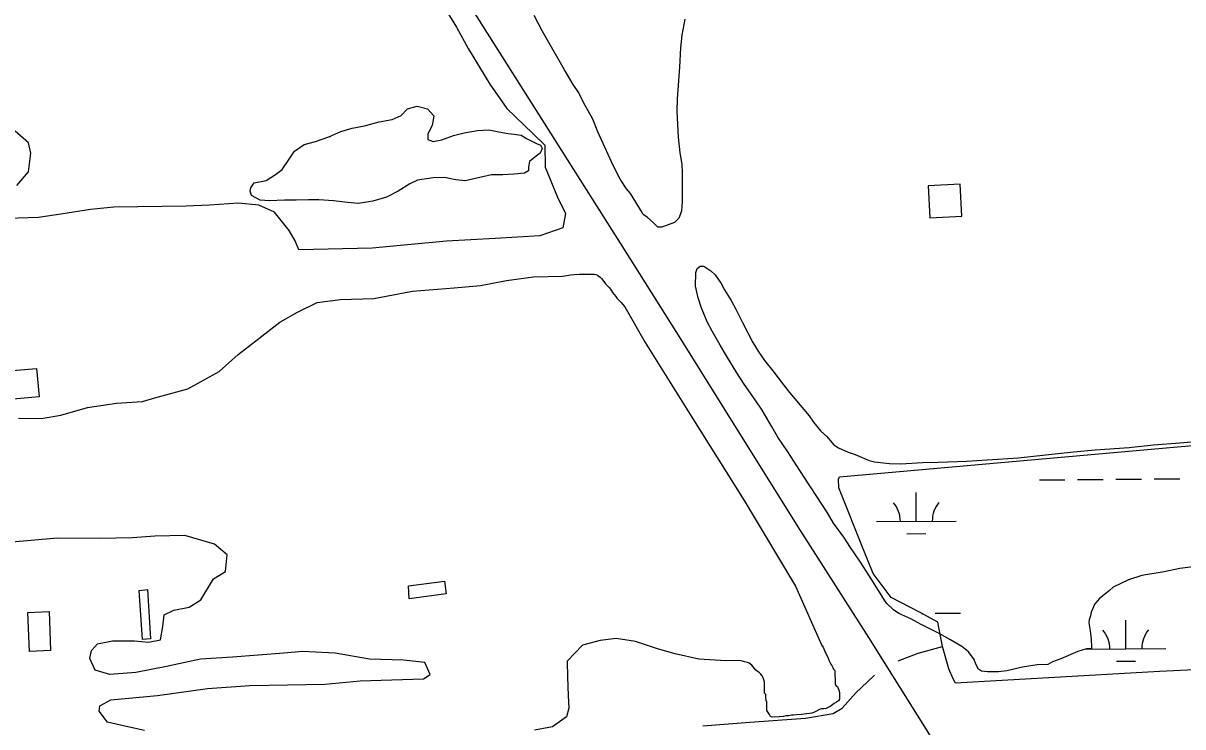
# Model space of a CAD drawing. Extents: x 3540316 to 3578335, y 553172 to 578787.
# Drawn here: x 3555162 to 3556615, y 561444 to 562326 of the extents above; entities that cross this region are included whole.
import ezdxf

# ---------------------------------------------------------------- set-up
doc = ezdxf.new("R2010")
doc.units = 0
for name, color, linetype in [('V-BLDG-OTLN', 7, 'Continuous'), ('V-RAIL-TRAK', 7, 'Continuous'), ('V-SITE-VEGE', 7, 'Continuous'), ('V-TOPO-SHOR', 7, 'Continuous'), ('V-WETL-SWMP', 7, 'Continuous')]:
    doc.layers.add(name, color=color, linetype=linetype)

msp = doc.modelspace()

# ---------------------------------------------------------------- linework, layer by layer
at = {"layer": 'V-BLDG-OTLN'}
for points in [[(3556296.3, 562122.2), (3556298.4, 562082.3), (3556338.4, 562084.4), (3556336.3, 562124.3)], [(3555118.3, 561888.2), (3555178.8, 561893.5), (3555181.9, 561857.9), (3555120.9, 561852.6)], [(3555644.8, 561620.8), (3555690, 561627), (3555692.1, 561611.1), (3555645.9, 561604.7)], [(3555317.8, 561616.5), (3555321.8, 561554.4), (3555311.4, 561553.7), (3555307.4, 561615.2)], [(3555169.8, 561538.8), (3555167.9, 561587.5), (3555194.6, 561588.6), (3555196.5, 561539.7)]]:
    msp.add_lwpolyline(points, close=True, dxfattribs=at)
at = {"layer": 'V-RAIL-TRAK'}
msp.add_lwpolyline([(3555109.6, 563320.1), (3555202.6, 563174.5), (3555295.1, 563027.8), (3555379, 562892.9), (3555466.5, 562753.1), (3555553.4, 562615.3), (3555648, 562465.2), (3555738.5, 562321.5), (3555827.9, 562180.3), (3555915.3, 562042.5), (3555987, 561928.3), (3556061.8, 561808.7), (3556136, 561690.5), (3556221.4, 561556.2), (3556322, 561396.1)], dxfattribs=at)
at = {"layer": 'V-SITE-VEGE'}
for points in [[(3555684.3, 562355), (3555705, 562321.4), (3555719.7, 562294.3), (3555747.1, 562249.7), (3555768.4, 562219.4), (3555800.7, 562188), (3555815.9, 562173.2), (3555816.3, 562145.8), (3555831.9, 562108.3), (3555841.9, 562087.6), (3555838.3, 562069.9), (3555809.8, 562059.7), (3555753.8, 562056.3), (3555692.6, 562052.8), (3555599.5, 562044.3), (3555507.7, 562042.3), (3555503, 562053.3), (3555495.6, 562066.3), (3555477, 562089.5), (3555457.4, 562098.3), (3555431.9, 562100.5), (3555395.5, 562098), (3555366.2, 562097), (3555275.6, 562095.7), (3555246.3, 562092.6), (3555209.3, 562086.9), (3555181.3, 562082.6), (3555142.9, 562081.3)], [(3555991.2, 562331.3), (3555987.7, 562311.4), (3555985.9, 562295.4), (3555984.6, 562271.1), (3555981.6, 562231.4), (3555981.5, 562216), (3555982.9, 562183.4), (3555984.9, 562163.5), (3555987.6, 562149.7), (3555988.1, 562138.6), (3555987.8, 562102.7), (3555987.1, 562091.2), (3555986, 562087.3), (3555983.8, 562081.8), (3555978.2, 562076.3), (3555962.7, 562070.4), (3555957.7, 562070.4), (3555951.7, 562076.5), (3555944.6, 562082.6), (3555939.1, 562086.6), (3555938, 562088.8), (3555923.3, 562112.6), (3555918.4, 562118.7), (3555911.3, 562129.3), (3555906.9, 562137), (3555899.3, 562152.5), (3555889, 562175.3), (3555882.5, 562190.2), (3555875.9, 562205.7), (3555864.5, 562226.8), (3555858.5, 562239), (3555851.4, 562249.5), (3555840.5, 562267.8), (3555820.9, 562302.2), (3555812.7, 562316.6), (3555802.4, 562336)], [(3555154, 562122.6), (3555168.8, 562139.7), (3555171.7, 562163.2), (3555168.9, 562176.2), (3555151.8, 562190.9)], [(3555327, 561856.6), (3555368.5, 561867.7), (3555407.9, 561889.7), (3555431.7, 561910.9), (3555457.5, 561930.8), (3555483.9, 561951.4), (3555505.9, 561964.1), (3555530.5, 561976.2), (3555559.7, 561979.9), (3555601.4, 561981.1), (3555650.2, 561990.3), (3555702.2, 561994.3), (3555735.4, 561997.4), (3555767.9, 562003.8), (3555801.7, 562008.2), (3555838.2, 562009.3), (3555843.3, 562009.9), (3555845.8, 562010.2), (3555848, 562010.7), (3555852.7, 562011.2), (3555859.3, 562011.5), (3555866.2, 562011.7), (3555870.5, 562011.7), (3555877.8, 562011.5), (3555879.9, 562011), (3555881.8, 562010.2), (3555883.6, 562009), (3555885.2, 562007.7), (3555886.8, 562006.1), (3555888.4, 562004.2), (3555892, 561999.7), (3555896.4, 561994.7), (3555898, 561992.9), (3555900.7, 561988.7), (3555904.7, 561983.6), (3555906.3, 561981.6), (3555907.8, 561980), (3555909.1, 561978.4), (3555911.5, 561976), (3555916.3, 561970.6), (3555941.6, 561925.9), (3556000, 561832.2), (3556065.7, 561727.8), (3556129.9, 561620.4), (3556163.1, 561546.3), (3556164.6, 561543.9), (3556165.6, 561541.9), (3556166.3, 561539.9), (3556170.8, 561530.3), (3556171.8, 561527.8), (3556174.2, 561522.9), (3556175.4, 561521.1), (3556176.8, 561518.6), (3556177.7, 561516.3), (3556179.4, 561514.9), (3556179.6, 561498), (3556180.5, 561496), (3556182.8, 561494.8), (3556184.2, 561490), (3556185.3, 561487.2), (3556185.4, 561482), (3556185.2, 561479), (3556183.8, 561476.7), (3556181.3, 561475), (3556178.7, 561473.5), (3556173.5, 561469.9), (3556171.2, 561468.5), (3556168.4, 561467.3), (3556165.5, 561466.8), (3556162.8, 561466.7), (3556160.1, 561465.9), (3556154, 561462.5), (3556150.6, 561461.4), (3556147.7, 561460.9), (3556144.3, 561460.6), (3556137.7, 561459.8), (3556131.7, 561459.1), (3556127.7, 561458.8), (3556124.9, 561458.7), (3556121.4, 561458.2), (3556118.1, 561457.9), (3556115, 561457.3), (3556109.7, 561456.6), (3556100.9, 561456.5), (3556098.8, 561457.3), (3556097.5, 561459.6), (3556095.7, 561462.3), (3556094.3, 561464.7), (3556094.1, 561475.1), (3556093.1, 561477.4), (3556093, 561481.3), (3556092.7, 561484.7), (3556091.4, 561486.3), (3556091.2, 561498.3), (3556091.1, 561500.3), (3556090.5, 561503.1), (3556089.4, 561505.7), (3556088.2, 561508), (3556086.6, 561510.2), (3556084.8, 561511.9), (3556080.4, 561515.4)], [(3556079.4, 561854.3), (3556065.7, 561873.7), (3556056.5, 561888.1), (3556043.4, 561909.2), (3556035.7, 561922.5), (3556025.4, 561940.3), (3556019.4, 561951.9), (3556011.8, 561970.2), (3556008, 561981.8), (3556004.8, 561996.7), (3556005, 562013.8), (3556006.7, 562018.8), (3556010.5, 562021.5), (3556015, 562021.5), (3556023.8, 562015.9), (3556029.2, 562010.9), (3556036.9, 561999.8), (3556041.2, 561992), (3556049.4, 561978.7), (3556055.4, 561967.6), (3556063.6, 561951), (3556076.6, 561926.1), (3556083.2, 561915), (3556091.4, 561903.3), (3556101.8, 561890.6), (3556114.9, 561872.8), (3556122.5, 561863.4), (3556147.1, 561833.9), (3556152.6, 561826.1), (3556161.9, 561815), (3556169, 561808.4), (3556178.3, 561797.8), (3556183.8, 561793.9), (3556195.9, 561788.3), (3556204.7, 561785.5), (3556222.4, 561778.1), (3556229, 561776.4), (3556247.7, 561774.1), (3556262.1, 561774), (3556289.1, 561775.4), (3556309, 561775.8), (3556344.3, 561777.2), (3556409, 561781.2), (3556478.6, 561788.9), (3556505.6, 561791.5), (3556548.2, 561794.5), (3556578.6, 561797.6), (3556611.7, 561800.1), (3556646, 561803.1)], [(3555156, 561831.3), (3555184.7, 561830.5), (3555209.4, 561834.7), (3555242.5, 561844.3), (3555278.9, 561850.1), (3555311.4, 561851.8), (3555327, 561856.6)], [(3556641.5, 561646.4), (3556611.6, 561642.7), (3556592.3, 561638.5), (3556564.1, 561633.7), (3556547.5, 561628.3), (3556528.1, 561619.1), (3556523.6, 561615.2), (3556510.9, 561604.9), (3556505.3, 561598.3), (3556500.8, 561587.8), (3556499.7, 561583.4), (3556498, 561578.5), (3556497.9, 561574.6), (3556499.5, 561564.6), (3556500.6, 561554.1), (3556501, 561544.2), (3556501, 561542), (3556494.9, 561542), (3556483.9, 561538.8), (3556462.8, 561529.6), (3556452.3, 561525.8), (3556446.2, 561522.5), (3556433, 561522.1), (3556414.7, 561518.9), (3556394.8, 561514.6), (3556384.3, 561513.1), (3556370.5, 561513.2), (3556363.3, 561513.8), (3556359.5, 561516.6), (3556356.2, 561522.7), (3556354.1, 561528.7), (3556347, 561538.2), (3556338.7, 561544.9), (3556323.4, 561553.8), (3556310.2, 561561.1), (3556287.6, 561572.3), (3556274.4, 561579.6), (3556259.6, 561586.3), (3556253, 561590.8), (3556244.7, 561598.6), (3556241.5, 561603), (3556227.8, 561625.2), (3556219.1, 561639.1), (3556211.5, 561650.7), (3556198.9, 561669), (3556190.7, 561681.8), (3556177.6, 561699.5), (3556170, 561712.3), (3556156.9, 561732.8), (3556148.1, 561746.1), (3556135.6, 561765.5), (3556120.3, 561788.8), (3556107.8, 561807.2), (3556100.1, 561821), (3556088.1, 561841), (3556079.4, 561854.3)], [(3555314.1, 561439.5), (3555289.3, 561445), (3555267.7, 561449.9), (3555257.1, 561464), (3555258.3, 561470.6), (3555271.9, 561477.9), (3555330.4, 561483.3), (3555392.9, 561492.1), (3555446.2, 561496.1), (3555540.7, 561497.5), (3555584.3, 561502), (3555663.7, 561504.5), (3555672.1, 561509.8), (3555665.4, 561524.7), (3555638.6, 561527.6), (3555596.3, 561528.9), (3555553.1, 561536.7), (3555512.1, 561538.8), (3555488.6, 561536.5), (3555424.2, 561531.6), (3555384.5, 561529.1), (3555341.6, 561520), (3555303.3, 561512.3), (3555270.8, 561509.8), (3555252.4, 561515.4), (3555245.7, 561529.7), (3555247.5, 561540.1), (3555255.2, 561548.1), (3555274.1, 561552.2), (3555301.4, 561552), (3555319, 561550.3), (3555334, 561553.1), (3555337, 561570.1), (3555338.7, 561584.5), (3555351, 561590.5), (3555369.9, 561594), (3555384.7, 561603.4), (3555400.6, 561629.7), (3555415.5, 561639), (3555417.8, 561659.9), (3555402, 561673.3), (3555364.7, 561683.9), (3555326.9, 561683.3), (3555298.9, 561681), (3555257.2, 561680.4), (3555205.1, 561680.9), (3555109.4, 561672.3)], [(3556042.6, 561526.9), (3556008.7, 561529), (3555979.3, 561535.8), (3555957, 561541.9), (3555929.5, 561551.3), (3555905.4, 561554.9), (3555885.2, 561552.6), (3555863.1, 561546.5), (3555843.9, 561526.6), (3555844.2, 561506.4), (3555845.1, 561483.6), (3555846, 561467.4), (3555842.9, 561456.9), (3555825.5, 561444.3), (3555802.8, 561440)], [(3556080.4, 561515.4), (3556078.5, 561517.4), (3556075.5, 561521.4), (3556073.8, 561522.8), (3556072.1, 561524.1), (3556070, 561524.8), (3556066, 561525.8), (3556063.5, 561526.7), (3556061.4, 561527.1), (3556059, 561527.2), (3556042.6, 561526.9)]]:
    msp.add_lwpolyline(points, dxfattribs=at)
at = {"layer": 'V-TOPO-SHOR'}
for points in [[(3556258.7, 561526.9), (3556283.6, 561536.6), (3556314.4, 561544.9)], [(3556013.9, 561445.4), (3556072.8, 561450.1), (3556142.4, 561455.1), (3556177.2, 561461), (3556188.4, 561467.5), (3556206.2, 561487.4), (3556219.8, 561500.4), (3556229, 561508.8)]]:
    msp.add_lwpolyline(points, dxfattribs=at)
at = {"layer": 'V-WETL-SWMP'}
for p, q in [((3555545.7, 562184.2), (3555547.4, 562184.2)), ((3556435.7, 561753.8), (3556467.7, 561754)), ((3556483.7, 561754.1), (3556515.7, 561754.4)), ((3556531.7, 561754.5), (3556563.7, 561754.7)), ((3556579.7, 561754.9), (3556611.7, 561755.1)), ((3556281.5, 561701.8), (3556281.2, 561737.8)), ((3556231.5, 561701.4), (3556331.5, 561702.2)), ((3556269.6, 561686.3), (3556293.6, 561686.5)), ((3556287.9, 561586.4), (3556289, 561586.4)), ((3556305, 561586.6), (3556337, 561586.8)), ((3556544.2, 561542), (3556543.9, 561578)), ((3556494.2, 561541.6), (3556594.2, 561542.4)), ((3556532.3, 561526.5), (3556556.3, 561526.6))]:
    msp.add_line(p, q, dxfattribs=at)
msp.add_lwpolyline([(3555810.4, 562173.4), (3555812.4, 562169.2), (3555809.9, 562163.3), (3555803.4, 562158.4), (3555796.7, 562152.7), (3555795.5, 562146.2), (3555795.2, 562141.3), (3555790.4, 562138.3), (3555777, 562136.8), (3555763.4, 562136.3), (3555749, 562136.1), (3555734.4, 562132.9), (3555715.9, 562128.4), (3555704.5, 562129.9), (3555690.1, 562132.9), (3555675.8, 562132.4), (3555656.3, 562129.5), (3555646.6, 562124.8), (3555632.1, 562115.5), (3555617.5, 562108.1), (3555600.3, 562103), (3555582.4, 562100.4), (3555568.4, 562101.5), (3555550.8, 562103.6), (3555532.5, 562104.6), (3555519.5, 562104.7), (3555504.2, 562104.5), (3555489.5, 562104.3), (3555470.6, 562103.7), (3555459.2, 562104.2), (3555448.4, 562110.2), (3555446.7, 562115.7), (3555447.3, 562120), (3555451.4, 562126.2), (3555466.7, 562129), (3555478.3, 562136.7), (3555486.7, 562143), (3555495.3, 562155.8), (3555502.3, 562166), (3555514.3, 562174), (3555528.5, 562177.8), (3555545.1, 562183.9), (3555560, 562190.3), (3555574.5, 562194.8), (3555589.8, 562197.6), (3555608.3, 562202.4), (3555624.6, 562205.6), (3555635.9, 562210.7), (3555643.9, 562218.9), (3555655.9, 562222.4), (3555669, 562219), (3555676.6, 562209.9), (3555674.5, 562197.9), (3555669.1, 562187.7), (3555669.2, 562180.5), (3555675.8, 562178), (3555686.8, 562180.1), (3555701.4, 562185.5), (3555714.7, 562188.7), (3555731.6, 562191.8), (3555745.6, 562192.4), (3555758.4, 562190), (3555769.8, 562187.8), (3555777.6, 562187), (3555786.4, 562185.8), (3555792.7, 562181.7), (3555805.5, 562175.3)], close=True, dxfattribs=at)
msp.add_lwpolyline([(3557182.1, 561541.8), (3556586.4, 561513.7), (3556330.7, 561498.9), (3556327.8, 561504.4), (3556322.1, 561516.8), (3556314.4, 561544.9), (3556308.4, 561575.3), (3556286.1, 561587.4), (3556249.8, 561606.2), (3556227.3, 561636.3), (3556215.8, 561665.2), (3556184.2, 561743.6), (3556184, 561754.7), (3556185.4, 561757.5), (3556820.8, 561813.8)], dxfattribs=at)
for centre, start, end in [((3556226.3, 561701.9), 359.6699, 41.2135), ((3556336.7, 561702.7), 139.6699, 181.2135), ((3556488.9, 561542), 359.6699, 41.2135), ((3556599.4, 561542.9), 139.6699, 181.2135)]:
    msp.add_arc(centre, 35.2, start, end, dxfattribs=at)

doc.saveas('drawing.dxf')
